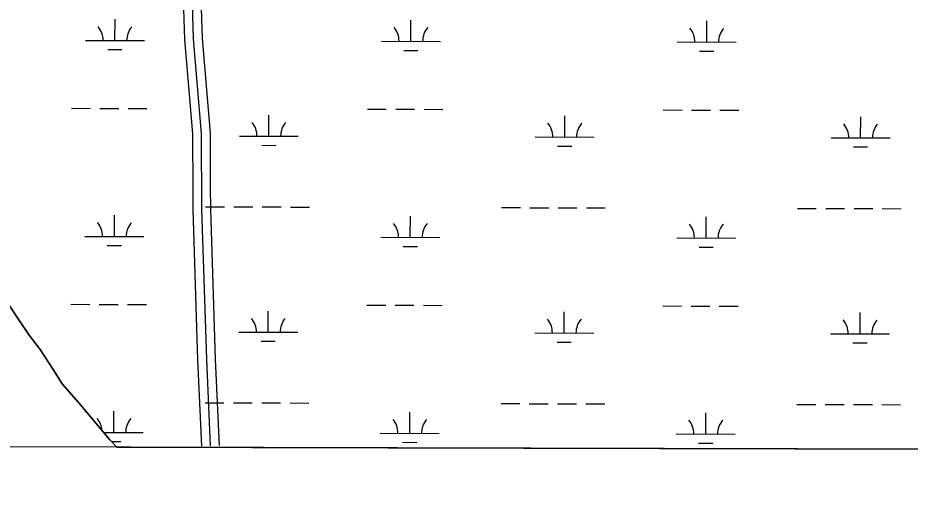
# Model space of a CAD drawing. Extents: x 3161665 to 3199565, y 885729 to 911164.
# Drawn here: x 3169358 to 3170872, y 891109 to 891914 of the extents above; entities that cross this region are included whole.
import ezdxf

# ---------------------------------------------------------------- set-up
doc = ezdxf.new("R2010")
doc.units = 0
for name, color, linetype in [('V-GRID-FRAM', 7, 'Continuous'), ('V-ROAD-CNTR', 7, 'Continuous'), ('V-SITE-VEGE', 7, 'Continuous'), ('V-WETL-SWMP', 7, 'Continuous')]:
    doc.layers.add(name, color=color, linetype=linetype)

msp = doc.modelspace()

# ---------------------------------------------------------------- linework, layer by layer
at = {"layer": 'V-GRID-FRAM'}
msp.add_lwpolyline([(3165935.6, 909383.8), (3197271.3, 909297.2), (3197229, 891108.8), (3165877.4, 891195.5), (3165935.6, 909383.8)], dxfattribs=at)
at = {"layer": 'V-ROAD-CNTR'}
for points in [[(3169685.2, 891625.4), (3169684.9, 891718.3), (3169671.3, 891879.1), (3169667.6, 891998.7), (3169667.8, 892054.6), (3169658.6, 892107.4), (3169657.2, 892108.6)], [(3169655.3, 891620.7), (3169654.9, 891717), (3169641.3, 891877.3), (3169637.6, 891998.3), (3169637.8, 892052.1), (3169631.5, 892087.9)], [(3169685.1, 891187.5), (3169678.5, 891334.3), (3169670.4, 891589), (3169669.9, 891717.7), (3169656.3, 891878.2), (3169652.6, 891998.5)], [(3169670.1, 891186.8), (3169663.5, 891333.7), (3169655.4, 891588.8), (3169655.3, 891620.7)], [(3169700.1, 891188.1), (3169693.5, 891334.8), (3169685.4, 891589.3), (3169685.2, 891625.4)]]:
    msp.add_lwpolyline(points, dxfattribs=at)
at = {"layer": 'V-SITE-VEGE'}
for p, q in [((3169344.4, 891424.5), (3169360, 891401.5)), ((3169360, 891401.5), (3169377.2, 891375.4)), ((3169377.2, 891375.4), (3169395.9, 891350.9)), ((3169395.9, 891350.9), (3169417.8, 891317.1)), ((3169417.8, 891317.1), (3169433.4, 891292.6)), ((3169433.4, 891292.6), (3169461.5, 891260.4)), ((3169461.5, 891260.4), (3169481.7, 891235.9)), ((3169481.7, 891235.9), (3169514.4, 891197.6)), ((3169514.4, 891197.6), (3169526.1, 891185.4)), ((3169526.1, 891185.4), (3171384.1, 891180.3))]:
    msp.add_line(p, q, dxfattribs=at)
at = {"layer": 'V-WETL-SWMP'}
for p, q in [((3169522.9, 891875.6), (3169523, 891911.6)), ((3170024.8, 891874.2), (3170024.9, 891910.2)), ((3170526.7, 891872.8), (3170526.8, 891908.8)), ((3169472.9, 891875.7), (3169572.9, 891875.5)), ((3169974.8, 891874.3), (3170074.8, 891874.1)), ((3170476.7, 891873), (3170576.7, 891872.7)), ((3169510.8, 891860.2), (3169534.8, 891860.1)), ((3170012.7, 891858.8), (3170036.7, 891858.7)), ((3170514.6, 891857.4), (3170538.6, 891857.4)), ((3169449.2, 891760.4), (3169481.2, 891760.3)), ((3169497.2, 891760.2), (3169529.2, 891760.1)), ((3169545.2, 891760.1), (3169577.2, 891760)), ((3169783.9, 891713), (3169784, 891749)), ((3169951.1, 891759), (3169983.1, 891758.9)), ((3169999.1, 891758.8), (3170031.1, 891758.8)), ((3170047.1, 891758.7), (3170079.1, 891758.6)), ((3170285.8, 891711.6), (3170285.9, 891747.6)), ((3170453, 891757.6), (3170485, 891757.5)), ((3170501, 891757.5), (3170533, 891757.4)), ((3170549, 891757.3), (3170581, 891757.2)), ((3170787.7, 891710.2), (3170787.8, 891746.2)), ((3169733.9, 891713.1), (3169833.9, 891712.9)), ((3170235.8, 891711.8), (3170335.8, 891711.5)), ((3170737.7, 891710.4), (3170837.7, 891710.1)), ((3169771.8, 891697.6), (3169795.8, 891697.5)), ((3170273.7, 891696.2), (3170297.7, 891696.2)), ((3170775.6, 891694.8), (3170799.6, 891694.8)), ((3169676.7, 891593.2), (3169708.7, 891593.1)), ((3169724.7, 891593.1), (3169756.7, 891593)), ((3169772.7, 891593), (3169804.7, 891592.9)), ((3169820.7, 891592.8), (3169852.7, 891592.7)), ((3170178.6, 891591.8), (3170210.6, 891591.8)), ((3170226.6, 891591.7), (3170258.6, 891591.6)), ((3170274.6, 891591.6), (3170306.6, 891591.5)), ((3170322.6, 891591.4), (3170354.6, 891591.4)), ((3170680.5, 891590.5), (3170712.5, 891590.4)), ((3170728.5, 891590.3), (3170760.5, 891590.2)), ((3170776.5, 891590.2), (3170808.5, 891590.1)), ((3170824.5, 891590.1), (3170856.5, 891590)), ((3169522, 891542.9), (3169522.1, 891578.9)), ((3170023.9, 891541.5), (3170024, 891577.5)), ((3170525.8, 891540.1), (3170525.9, 891576.1)), ((3169472, 891543.1), (3169572, 891542.8)), ((3169973.9, 891541.7), (3170073.9, 891541.4)), ((3170475.8, 891540.3), (3170575.8, 891540)), ((3169509.9, 891527.5), (3169533.9, 891527.5)), ((3170011.8, 891526.1), (3170035.8, 891526.1)), ((3170513.7, 891524.7), (3170537.7, 891524.7)), ((3169360, 891401.5), (3169344.4, 891424.5)), ((3169448.2, 891427.7), (3169480.2, 891427.6)), ((3169496.2, 891427.6), (3169528.2, 891427.5)), ((3169544.2, 891427.4), (3169576.2, 891427.3)), ((3169782.9, 891380.3), (3169783, 891416.3)), ((3169950.1, 891426.3), (3169982.1, 891426.2)), ((3169998.1, 891426.2), (3170030.1, 891426.1)), ((3170046.1, 891426), (3170078.1, 891425.9)), ((3170284.9, 891378.9), (3170285, 891414.9)), ((3170452, 891424.9), (3170484, 891424.8)), ((3170500, 891424.8), (3170532, 891424.7)), ((3170548, 891424.7), (3170580, 891424.6)), ((3169377.2, 891375.4), (3169360, 891401.5)), ((3170786.8, 891377.6), (3170786.9, 891413.6)), ((3169395.9, 891350.9), (3169377.2, 891375.4)), ((3169732.9, 891380.5), (3169832.9, 891380.2)), ((3170234.9, 891379.1), (3170334.9, 891378.8)), ((3170736.8, 891377.7), (3170836.8, 891377.4)), ((3169770.9, 891364.9), (3169794.9, 891364.9)), ((3170272.8, 891363.5), (3170296.8, 891363.5)), ((3170774.7, 891362.2), (3170798.7, 891362.1)), ((3169417.8, 891317.1), (3169395.9, 891350.9)), ((3169433.4, 891292.6), (3169417.8, 891317.1)), ((3169461.5, 891260.4), (3169433.4, 891292.6)), ((3169481.7, 891235.9), (3169461.5, 891260.4)), ((3169675.8, 891260.6), (3169707.8, 891260.5)), ((3169723.8, 891260.4), (3169755.8, 891260.3)), ((3169771.8, 891260.3), (3169803.8, 891260.2)), ((3169819.8, 891260.2), (3169851.8, 891260.1)), ((3170177.7, 891259.2), (3170209.7, 891259.1)), ((3170225.7, 891259), (3170257.7, 891259)), ((3170273.7, 891258.9), (3170305.7, 891258.8)), ((3170321.7, 891258.8), (3170353.7, 891258.7)), ((3170679.6, 891257.8), (3170711.6, 891257.7)), ((3170727.6, 891257.7), (3170759.6, 891257.6)), ((3170775.6, 891257.5), (3170807.6, 891257.4)), ((3170823.6, 891257.4), (3170855.6, 891257.3)), ((3169514.4, 891197.6), (3169481.7, 891235.9)), ((3169521, 891210.2), (3169521.1, 891246.2)), ((3170022.9, 891208.9), (3170023, 891244.9)), ((3170524.9, 891207.5), (3170525, 891243.5)), ((3169503.6, 891210.3), (3169571, 891210.1)), ((3169972.9, 891209), (3170072.9, 891208.7)), ((3170474.9, 891207.6), (3170574.9, 891207.3)), ((3169526.1, 891185.4), (3169514.4, 891197.6)), ((3169517.1, 891194.8), (3169533, 891194.8)), ((3170010.9, 891193.5), (3170034.9, 891193.4)), ((3170512.8, 891192.1), (3170536.8, 891192)), ((3172687.6, 891176.7), (3169526.1, 891185.4))]:
    msp.add_line(p, q, dxfattribs=at)
for centre, start, end in [((3169467.6, 891876.2), 359.0698, 40.6135), ((3169578.1, 891875.9), 139.0698, 180.6135), ((3169969.5, 891874.8), 359.0698, 40.6135), ((3170080, 891874.5), 139.0698, 180.6135), ((3170471.4, 891873.4), 359.0698, 40.6135), ((3170581.9, 891873.1), 139.0698, 180.6135), ((3169728.6, 891713.6), 359.0698, 40.6135), ((3169839.1, 891713.3), 139.0698, 180.6135), ((3170230.5, 891712.2), 359.0698, 40.6135), ((3170341, 891711.9), 139.0698, 180.6135), ((3170732.4, 891710.9), 359.0698, 40.6135), ((3170842.9, 891710.6), 139.0698, 180.6135), ((3169466.7, 891543.5), 359.0698, 40.6135), ((3169577.2, 891543.2), 139.0698, 180.6135), ((3169968.6, 891542.2), 359.0698, 40.6135), ((3170079.1, 891541.9), 139.0698, 180.6135), ((3170470.5, 891540.8), 359.0698, 40.6135), ((3170581, 891540.5), 139.0698, 180.6135), ((3169727.7, 891381), 359.0698, 40.6135), ((3169838.2, 891380.7), 139.0698, 180.6135), ((3170229.6, 891379.6), 359.0698, 40.6135), ((3170340.1, 891379.3), 139.0698, 180.6135), ((3170731.5, 891378.2), 359.0698, 40.6135), ((3170842, 891377.9), 139.0698, 180.6135), ((3169465.8, 891210.9), 4.0906, 40.6135), ((3169576.3, 891210.6), 139.0698, 180.6135), ((3169967.7, 891209.5), 359.0698, 40.6135), ((3170078.2, 891209.2), 139.0698, 180.6135), ((3170469.6, 891208.1), 359.0698, 40.6135), ((3170580.1, 891207.8), 139.0698, 180.6135)]:
    msp.add_arc(centre, 35.2, start, end, dxfattribs=at)

doc.saveas('drawing.dxf')
